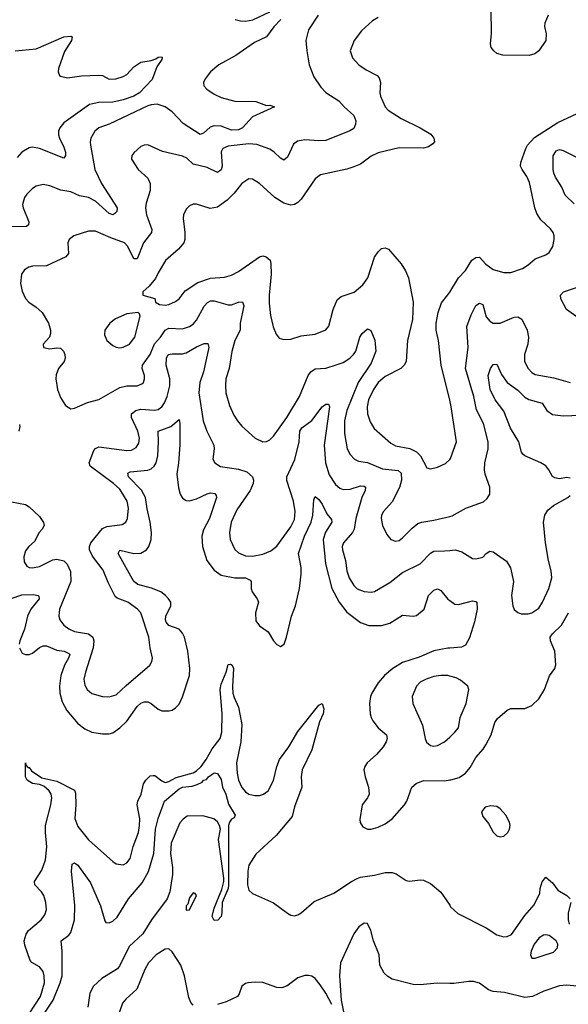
# Model space of a CAD drawing. Header units: inches. Extents: x 1649636 to 1815363, y 506543 to 641975.
# Tile 595 of 656: x 1757536 to 1760680, y 593386 to 599029. Entities that reach past the tile are written whole.
import ezdxf

# ---------------------------------------------------------------- set-up
doc = ezdxf.new("R2010")
doc.units = ezdxf.units.IN
doc.header["$MEASUREMENT"] = 0
doc.layers.add('B7559', color=7, linetype='Continuous')
doc.layers.add('B7569', color=7, linetype='Continuous')

msp = doc.modelspace()

# ---------------------------------------------------------------- linework, layer by layer
at = {"layer": 'B7559', "color": 5}
for points, elevation in [([(1759245.7, 599054.3), (1759190.3, 598970), (1759176.5, 598910), (1759181.3, 598850), (1759195.2, 598770), (1759220.9, 598700.9), (1759261.8, 598641.9), (1759290, 598611.8), (1759364.8, 598564.8), (1759394.9, 598530), (1759450, 598480.4), (1759461.5, 598450), (1759460.8, 598430), (1759450, 598404.7), (1759428.4, 598391.6), (1759290, 598337.5), (1759250, 598334.4), (1759170, 598339.9), (1759128, 598332), (1759104.5, 598315.5), (1759070, 598240.7), (1759050, 598224.2), (1759030, 598234.7), (1758995.4, 598270), (1758970, 598287.6), (1758894.2, 598314.2), (1758850, 598317.9), (1758730, 598304.9), (1758700.7, 598290), (1758690, 598271.5), (1758695.8, 598190), (1758690, 598168.2), (1758670, 598154.2), (1758610, 598181.9), (1758530, 598201.2), (1758494.6, 598234.6), (1758470, 598247.1), (1758353.8, 598273.8), (1758271.1, 598311.1), (1758250, 598309.6), (1758230, 598302), (1758190, 598265.2), (1758179.1, 598250), (1758176.3, 598230), (1758214.9, 598170), (1758270, 598121.6), (1758284.7, 598090), (1758284.7, 598050), (1758261.9, 597978.1), (1758257.7, 597950), (1758262.9, 597910), (1758292.7, 597827.3), (1758290.8, 597809.2), (1758246, 597750), (1758210, 597658.7), (1758190, 597658.4), (1758155.3, 597730), (1758136.3, 597750), (1758058.4, 597778.4), (1757970, 597817.4), (1757930, 597816.4), (1757846.8, 597790), (1757820.5, 597770), (1757812.4, 597750), (1757816.9, 597690), (1757801.6, 597670), (1757690, 597619.2), (1757610, 597616), (1757589.2, 597610.8), (1757563.6, 597596.4), (1757547, 597570), (1757542, 597518), (1757550, 597474), (1757570, 597430.4), (1757588.8, 597410), (1757630, 597382), (1757665.4, 597350), (1757702.2, 597290), (1757713.4, 597250), (1757713.1, 597230), (1757706.3, 597210), (1757670.3, 597170), (1757673.4, 597150), (1757710, 597142.2), (1757750, 597149.2), (1757770, 597146.5), (1757787.6, 597130), (1757796, 597110), (1757797.4, 597090), (1757792, 597070), (1757758.4, 597030), (1757745.8, 596994.1), (1757744.4, 596970), (1757753.7, 596910), (1757770, 596864), (1757798, 596818), (1757830, 596799.3), (1757850, 596802.4), (1757924.5, 596835.5), (1757990, 596851.5), (1758110, 596920.2), (1758150, 596930.2), (1758210, 596930.3), (1758237.2, 596942.8), (1758245.1, 596950), (1758252.4, 596970), (1758252.1, 596990), (1758238.9, 597030), (1758240.6, 597050), (1758284.9, 597110), (1758308.5, 597171.5), (1758342.4, 597210), (1758369.4, 597250.6), (1758390, 597261.9), (1758470, 597257.8), (1758510, 597270.2), (1758530, 597284.2), (1758550, 597307.7), (1758593.1, 597386.9), (1758611.7, 597408.3), (1758630, 597417), (1758650, 597418.5), (1758730, 597394.8), (1758750, 597394.5), (1758790.2, 597410.2), (1758812.8, 597412.8), (1758820.6, 597390), (1758800.5, 597290), (1758800.6, 597250), (1758769.3, 597190), (1758752.2, 597127.8), (1758736.8, 597030), (1758717.2, 596970), (1758714.7, 596930), (1758718.4, 596890), (1758738.6, 596818.6), (1758763.2, 596763.2), (1758783.6, 596730), (1758810, 596699.5), (1758885.5, 596630), (1758930, 596610.4), (1758950, 596612.4), (1758970, 596621.6), (1758990, 596641.6), (1759067, 596750), (1759139.8, 596870), (1759188.3, 596990), (1759204.2, 597010), (1759230, 597027.2), (1759290, 597031.4), (1759350.3, 597050.3), (1759390, 597065), (1759428.4, 597090), (1759449.8, 597110), (1759462.4, 597130), (1759485.8, 597210), (1759498, 597230), (1759530, 597258), (1759548.5, 597248.5), (1759571.8, 597191.8), (1759576.1, 597130), (1759550, 597061), (1759476.3, 596950), (1759410.1, 596790), (1759396.9, 596730), (1759397.5, 596657.5), (1759412.8, 596570), (1759430, 596537.4), (1759454, 596510), (1759478, 596498), (1759530, 596491.7), (1759615.4, 596455.4), (1759705, 596445), (1759721.4, 596430), (1759723.3, 596390), (1759712.4, 596347.6), (1759670, 596266.3), (1759620.3, 596210), (1759610.3, 596190), (1759608.3, 596171.7), (1759615.5, 596130), (1759639.2, 596079.2), (1759663, 596050), (1759690, 596039.6), (1759710, 596044), (1759730, 596059), (1759784.9, 596115.1), (1759818.3, 596141.7), (1759841.2, 596150), (1759910, 596160.2), (1760000, 596182.2)], 560), ([(1758770.8, 599030), (1758802, 599022), (1758830, 599020.8), (1758871.3, 599028.7), (1758970, 599074)], 540), ([(1759032.3, 599030), (1758991.6, 598988.4), (1758950.1, 598929.9), (1758882.5, 598897.5), (1758775.5, 598824.5), (1758677.3, 598770), (1758630.3, 598730), (1758599.5, 598690), (1758590.4, 598670), (1758592.4, 598650), (1758608.4, 598630), (1758650, 598601.8), (1758690, 598583.8), (1758770, 598561.6), (1758890, 598560.2), (1758950, 598537.3), (1758970, 598538.8), (1758996, 598530), (1758870, 598472.8), (1758812.1, 598410), (1758790, 598398.4), (1758750, 598395.8), (1758690, 598419.5), (1758650, 598420.8), (1758627.2, 598412.8), (1758590, 598379.2), (1758570, 598370.8), (1758473.3, 598433.3), (1758410, 598500.2), (1758370, 598530.5), (1758324.7, 598544.7), (1758290, 598542), (1758270, 598534.9), (1758050, 598429.8), (1757990, 598408.4), (1757966.5, 598390), (1757943.2, 598350), (1757939.6, 598330), (1757942.3, 598310), (1757967.8, 598170), (1758005.1, 598090), (1758094.9, 597950), (1758093.7, 597930), (1758081.8, 597918.2), (1758070, 597911.3), (1758050, 597918.2), (1757970, 597989), (1757930, 598010.6), (1757879.6, 598019.6), (1757830, 598042.4), (1757771.6, 598051.6), (1757710, 598077.4), (1757670, 598084.8), (1757630, 598074.8), (1757610, 598061.7), (1757577.4, 598030), (1757563.6, 598010), (1757553.1, 597970), (1757556.5, 597950), (1757588.8, 597870), (1757586.7, 597853.3), (1757575.3, 597844.7), (1757270, 597839.7)], 540), ([(1759590, 599042.3), (1759557.1, 599022.9), (1759493.9, 598966.1), (1759452.4, 598910), (1759430.4, 598850), (1759443.8, 598810), (1759479.3, 598770), (1759521.2, 598741.2), (1759583.8, 598710), (1759595.5, 598695.5), (1759604.4, 598670), (1759600.7, 598610), (1759603.6, 598590), (1759630, 598530.5), (1759647.2, 598510), (1759722.1, 598462.1), (1759830.1, 598410.1), (1759892.7, 598372.7), (1759908.7, 598350), (1759912.2, 598330), (1759903.1, 598316.9), (1759879.4, 598300.6), (1759850, 598292.4), (1759710, 598294.9), (1759590, 598265.2), (1759550, 598247.3), (1759490, 598201.4), (1759450, 598185.1), (1759410, 598172.1), (1759260.7, 598139.3), (1759230, 598117.6), (1759150, 598001), (1759130, 597980.9), (1759110, 597969.8), (1759090, 597967), (1759050, 597978.4), (1758999.1, 598010), (1758910, 598090.9), (1758870, 598115.4), (1758850, 598116.9), (1758810, 598089.7), (1758765.1, 598034.9), (1758725.2, 597994.8), (1758670, 597955), (1758627.8, 597947.8), (1758550, 597971.2), (1758530, 597971.3), (1758510, 597962.9), (1758490, 597943.7), (1758475.3, 597910), (1758473.4, 597890), (1758483.2, 597810), (1758482.3, 597770), (1758476.5, 597750), (1758446.9, 597713.1), (1758371.4, 597648.6), (1758330, 597578.7), (1758315.1, 597544.9), (1758278.4, 597501.6), (1758242.8, 597470), (1758242, 597450), (1758311.1, 597431.1), (1758314, 597410), (1758336.7, 597396.7), (1758370, 597393.4), (1758390, 597396.3), (1758430, 597414), (1758449.7, 597430), (1758484.2, 597475.8), (1758556.4, 597523.6), (1758630, 597547.3), (1758710, 597553), (1758750, 597564.2), (1758790, 597586.4), (1758910, 597669.5), (1758930, 597675.3), (1758948.2, 597670), (1758971, 597651), (1758975.8, 597630), (1758978, 597570), (1758965.6, 597450), (1758965.3, 597405.3), (1758973.7, 597333.7), (1758989, 597269), (1759006, 597226), (1759022.9, 597202.9), (1759050, 597195.8), (1759090, 597198.3), (1759150, 597216.5), (1759230, 597226.4), (1759290, 597252), (1759307.7, 597272.3), (1759331.9, 597368.1), (1759356.2, 597423.8), (1759377.5, 597442.5), (1759452.1, 597467.9), (1759502.7, 597510), (1759532, 597550), (1759570, 597667.3), (1759590, 597698.4), (1759610, 597717), (1759630, 597722), (1759650, 597713.7), (1759722.8, 597630), (1759746.7, 597590), (1759763.6, 597550), (1759791.5, 597410), (1759787.4, 597310), (1759758.7, 597190), (1759750.3, 597070), (1759739.6, 597050), (1759719.6, 597030), (1759630, 596984.4), (1759590, 596949.8), (1759563.7, 596910), (1759535.5, 596850), (1759527.4, 596810), (1759529.5, 596769.5), (1759544.5, 596724.5), (1759567, 596687), (1759662.4, 596602.4), (1759690, 596587.3), (1759772.1, 596572.1), (1759810, 596553.2), (1759832.1, 596530), (1759870, 596460.5), (1759890, 596455.3), (1759930, 596464.4), (1759975.3, 596484.7), (1760000, 596508.8)], 580), ([(1757510, 598851), (1757630, 598862.1), (1757789.5, 598930), (1757830, 598934), (1757838, 598930), (1757833, 598910), (1757793.3, 598846.7), (1757758.9, 598750), (1757756.5, 598730), (1757763.8, 598710), (1757770, 598705.3), (1757810, 598695.9), (1757890, 598706.7), (1757990, 598711.7), (1758010, 598708.7), (1758050, 598687.6), (1758088, 598690), (1758130, 598703.1), (1758150, 598715.3), (1758190, 598758.4), (1758230, 598785.5), (1758290, 598794.9), (1758316, 598804), (1758330, 598814.6), (1758350, 598815.5), (1758353.4, 598810), (1758350, 598801.2), (1758321.7, 598758.3), (1758294.6, 598685.4), (1758223, 598610), (1758190, 598590.5), (1758130, 598570.4), (1758070, 598556.7), (1757990, 598555.4), (1757936.2, 598543.8), (1757790, 598438.7), (1757767.2, 598410), (1757759.3, 598390), (1757758.4, 598370), (1757763.8, 598350), (1757790, 598298.4), (1757798, 598270), (1757799.5, 598250), (1757790, 598236.2), (1757650, 598291.6), (1757610, 598297.6), (1757590, 598294.8), (1757548.8, 598270), (1757521.6, 598238.4)], 520), ([(1760000, 596847.8), (1759951.7, 597048.3), (1759935.4, 597190), (1759922.4, 597250), (1759923, 597290), (1759933.3, 597350), (1759953.5, 597406.5), (1759990, 597452.2), (1760000, 597468.3)], 580), ([(1757490, 596266.7), (1757570, 596250.2), (1757590, 596237.3), (1757650, 596181.3), (1757672.8, 596147.2), (1757675.8, 596130), (1757666, 596110), (1757648.4, 596090), (1757621, 596039), (1757589, 596010), (1757570, 595984.5), (1757559.6, 595950), (1757561.8, 595921.8), (1757578, 595898), (1757590, 595890.4), (1757610, 595886.7), (1757650, 595896), (1757726.4, 595933.6), (1757750, 595938.2), (1757788.6, 595928.6), (1757808.1, 595908.1), (1757826.7, 595866.7), (1757828.8, 595810), (1757764.7, 595650), (1757760.2, 595610), (1757766.9, 595590), (1757790, 595559), (1757817.5, 595537.5), (1757850, 595523.5), (1757930, 595510.1), (1757955.4, 595490), (1757961.4, 595470), (1757957.5, 595430), (1757913, 595290), (1757904.7, 595250), (1757910, 595214.8), (1757923.1, 595190), (1757950, 595167.9), (1758010, 595150.2), (1758050, 595149.2), (1758090, 595159.7), (1758146.2, 595213.8), (1758281.6, 595330), (1758293.3, 595350), (1758298, 595370), (1758284.1, 595430), (1758276.8, 595490), (1758230, 595629.6), (1758211.1, 595650), (1758156, 595690), (1758094.1, 595714.1), (1758083.4, 595723.4), (1758043, 595803), (1758015.1, 595875.1), (1757954.4, 595954.4), (1757937, 595990), (1757936.8, 596010), (1757943.4, 596030), (1758010, 596113.4), (1758035.6, 596124.4), (1758124.1, 596135.9), (1758145.4, 596150), (1758154.8, 596170), (1758159.2, 596230), (1758152.7, 596270), (1758110, 596337.8), (1758074.4, 596370), (1757940.5, 596470), (1757934.5, 596490), (1757960.7, 596559.3), (1757970, 596571.8), (1757990, 596581.8), (1758150, 596559.3), (1758177.8, 596562.2), (1758203.4, 596576.6), (1758218.5, 596601.5), (1758222.2, 596630), (1758213.2, 596670), (1758176.3, 596750), (1758177.1, 596770), (1758202.6, 596790), (1758230, 596797.3), (1758308.6, 596791.4), (1758330, 596795.3), (1758350, 596810.2), (1758366.2, 596833.8), (1758381.6, 596870), (1758396.7, 596930), (1758396.7, 596970), (1758375.5, 597050), (1758376.8, 597090), (1758387.4, 597110), (1758410, 597114.3), (1758470, 597114.8), (1758490, 597120.1), (1758550, 597155), (1758592.9, 597172.9), (1758613.9, 597173.9), (1758620.2, 597150), (1758588.7, 597010), (1758567.9, 596950), (1758562.2, 596890), (1758588.6, 596730), (1758608.4, 596670), (1758648.2, 596590), (1758651.3, 596570), (1758643.1, 596510), (1758654.9, 596490), (1758687.7, 596467.7), (1758790, 596453.4), (1758837, 596437), (1758870.1, 596410.1), (1758876.1, 596390), (1758873.8, 596370), (1758857.3, 596330), (1758779.7, 596220.3), (1758747.9, 596150), (1758738.9, 596090), (1758742.8, 596050), (1758770, 595992.7), (1758790, 595973.4), (1758830, 595956.5), (1758870, 595953.8), (1758930, 595966.7), (1758974.7, 595985.3), (1759010, 596012), (1759090, 596122.7), (1759110, 596163.8), (1759114.5, 596210), (1759104.7, 596270), (1759067.9, 596387.9), (1759066.8, 596410), (1759112.4, 596507.6), (1759137.3, 596610), (1759142, 596670), (1759152.4, 596690), (1759210, 596732.3), (1759270, 596810.2), (1759290, 596825.7), (1759304.9, 596824.9), (1759310.9, 596810), (1759281.6, 596590), (1759289.2, 596489.2), (1759310, 596420.3), (1759345.1, 596365.1), (1759370, 596344.2), (1759390, 596336), (1759430, 596338), (1759490, 596357.4), (1759510, 596355.6), (1759517, 596350), (1759515.2, 596330), (1759497.2, 596290), (1759462.2, 596170), (1759452.9, 596110), (1759442.7, 596090), (1759391.2, 596030), (1759385, 596010), (1759385.5, 595990), (1759403, 595930), (1759410.2, 595870), (1759424.8, 595830), (1759450, 595786.9), (1759470, 595767.5), (1759510, 595752.1), (1759550, 595748.2), (1759570, 595752.6), (1759656.4, 595803.6), (1759730, 595860.7), (1759830, 595911.2), (1759890, 595971.3), (1759910, 595983.5), (1759970, 595984.1), (1760000, 595987.7)], 540), ([(1757535.6, 595430), (1757550, 595399.1), (1757570, 595390.4), (1757590, 595390.3), (1757610, 595399.5), (1757649.1, 595430.9), (1757670, 595440.7), (1757690, 595440.6), (1757750, 595415.1), (1757790.6, 595410), (1757817.4, 595397.4), (1757822.8, 595390), (1757816.1, 595370), (1757792.8, 595330), (1757772.4, 595270), (1757764.1, 595210), (1757766.3, 595170), (1757780.4, 595120.4), (1757805.6, 595070), (1757870, 594995.2), (1757910, 594964.7), (1757950, 594945.4), (1758010, 594935.5), (1758050, 594936.2), (1758070, 594941.8), (1758110, 594970.2), (1758150.4, 595009.6), (1758210, 595092.8), (1758230, 595111.7), (1758250, 595120.5), (1758270, 595119.4), (1758290, 595110.2), (1758330, 595077.6), (1758350, 595068), (1758392.3, 595067.7), (1758410, 595072), (1758430, 595084.9), (1758450, 595106.4), (1758470, 595148), (1758509.9, 595270.1), (1758511.3, 595310), (1758499.2, 595410), (1758480.5, 595490), (1758470, 595513.5), (1758450, 595535.5), (1758390, 595557.7), (1758376.5, 595576.5), (1758371.7, 595590), (1758373.4, 595610), (1758402.7, 595670), (1758401.7, 595690), (1758389.7, 595710), (1758372.6, 595730), (1758346, 595750), (1758291.4, 595771.4), (1758212.6, 595792.6), (1758190, 595809.8), (1758099.8, 595970), (1758111, 595989), (1758190, 595970.1), (1758230, 595972.6), (1758263.5, 595990), (1758277.3, 596010), (1758289.9, 596050), (1758291.7, 596090), (1758284.7, 596150), (1758266.2, 596226.2), (1758257.6, 596290), (1758233.6, 596333.6), (1758160.6, 596410), (1758155.1, 596430), (1758170, 596437.7), (1758270, 596446.9), (1758290, 596455.7), (1758306.6, 596470), (1758319, 596490), (1758327.2, 596530), (1758332.3, 596610), (1758329.9, 596670.1), (1758402.1, 596697.9), (1758450, 596737.3), (1758454.8, 596714.8), (1758453.2, 596590), (1758446.7, 596490), (1758436.4, 596423.6), (1758445.5, 596345.5), (1758455.6, 596310), (1758470, 596286), (1758490, 596273.8), (1758510, 596271.2), (1758550, 596282.5), (1758610, 596311.5), (1758630, 596316.6), (1758653.8, 596313.9), (1758662.5, 596302.5), (1758664.2, 596290), (1758624.7, 596170), (1758590, 596104.7), (1758579.4, 596070), (1758584.7, 596010), (1758609.6, 595930), (1758650, 595874), (1758690, 595844.8), (1758770, 595830.1), (1758830, 595829.4), (1758856.7, 595816.7), (1758861.8, 595810), (1758862, 595770), (1758868.1, 595750), (1758897.6, 595710), (1758904.9, 595690), (1758888, 595630), (1758890, 595584), (1758910, 595555.3), (1758959.9, 595519.9), (1758990.4, 595470), (1759010, 595447.7), (1759030, 595437.1), (1759051, 595450), (1759064.7, 595490), (1759093.3, 595610), (1759116.5, 595670), (1759139.2, 595770), (1759148.4, 595851.6), (1759148.3, 595890), (1759134.8, 595970), (1759168.8, 596070), (1759206.4, 596150), (1759215.1, 596190), (1759222.5, 596277.5), (1759230, 596296.4), (1759250, 596279.6), (1759270, 596253.4), (1759296.5, 596196.5), (1759323.7, 596163.7), (1759325.4, 596150), (1759288, 596092), (1759275.2, 596050), (1759287.8, 595910), (1759324.7, 595770), (1759367.3, 595690), (1759410, 595633.2), (1759490, 595574.4), (1759537.3, 595557.3), (1759610, 595557.6), (1759656.3, 595570), (1759730, 595615.5), (1759790, 595610.2), (1759810, 595615.2), (1759853.3, 595650), (1759878.7, 595730), (1759910, 595760.2), (1759930, 595767.2), (1759950, 595757.6), (1759990, 595707.6), (1760000, 595700.4)], 520), ([(1757535.5, 596710), (1757537.6, 596697.6), (1757532.4, 596670)], 540), ([(1757487.2, 595712.8), (1757547.8, 595732.2), (1757614.8, 595734.8), (1757642, 595730), (1757645.7, 595725.7), (1757647.9, 595710), (1757600.8, 595650), (1757581.1, 595610), (1757563.7, 595536.3), (1757537.8, 595470), (1757533.6, 595450)], 520), ([(1760000, 595427.8), (1759990, 595427.2), (1759910, 595412.3), (1759824.9, 595375.1), (1759730, 595344.4), (1759673.8, 595310), (1759626, 595270), (1759590.7, 595229.3), (1759553.8, 595170), (1759545.8, 595150), (1759540.6, 595110), (1759544.2, 595050), (1759550, 595030.5), (1759560.2, 595010), (1759590, 594971.4), (1759637.2, 594930), (1759641.5, 594910), (1759636.8, 594890), (1759618.9, 594861.1), (1759581.4, 594818.6), (1759527, 594770), (1759513.4, 594750), (1759507.8, 594730), (1759515.2, 594690), (1759534.9, 594630), (1759538, 594590), (1759528.9, 594570), (1759499.5, 594530), (1759484.8, 594444.8), (1759487.3, 594427.3), (1759502.5, 594402.5), (1759530, 594390.4), (1759550, 594390.3), (1759590, 594401.3), (1759630, 594419.8), (1759670.7, 594450), (1759741.1, 594530), (1759753.7, 594550), (1759782.9, 594630), (1759808, 594652), (1759850, 594669.4), (1759970, 594667.4), (1760000, 594672.4)], 520), ([(1757590, 593331), (1757655.9, 593430), (1757677.8, 593510), (1757677, 593550), (1757670, 593573.6), (1757650, 593601.1), (1757606.1, 593626.1), (1757596.5, 593636.5), (1757565.1, 593725.1), (1757562.1, 593750), (1757572.8, 593787.2), (1757586.3, 593810), (1757659.7, 593870), (1757680.8, 593899.2), (1757689.7, 593930), (1757685.3, 593970), (1757674, 594010), (1757662.2, 594030), (1757623, 594070), (1757621, 594090), (1757664.2, 594155.8), (1757684.9, 594215.1), (1757692.2, 594287.8), (1757683.5, 594370), (1757684.8, 594410), (1757715.5, 594530), (1757720.8, 594570), (1757717, 594590), (1757705.8, 594610), (1757675.5, 594635.5), (1757650, 594645.7), (1757610, 594651.7), (1757579.3, 594670), (1757569.8, 594690.2), (1757569.7, 594770.3), (1757574.4, 594754.4), (1757583.5, 594743.5), (1757590, 594742.8), (1757603.4, 594723.4), (1757663.3, 594683.3), (1757750, 594664.7), (1757850, 594613), (1757855.4, 594595.4), (1757858.9, 594530), (1757851.7, 594451.7), (1757870, 594404.4), (1757930, 594328.4), (1758070, 594205.5), (1758090, 594190.5), (1758130, 594186), (1758150, 594196.4), (1758170, 594222), (1758186, 594290), (1758217.3, 594370), (1758223.7, 594410), (1758224, 594450), (1758209.8, 594530), (1758214.2, 594550), (1758233.3, 594590), (1758245.8, 594650), (1758259.2, 594670), (1758284.4, 594695.6), (1758302, 594698), (1758310, 594697.1), (1758350, 594667.2), (1758370, 594658.1), (1758390, 594663.4), (1758433.5, 594686.5), (1758530, 594712.9), (1758550, 594724.6), (1758576.6, 594750), (1758605.7, 594790), (1758638.3, 594850), (1758685.6, 594910), (1758693.8, 594946.2), (1758696.7, 595050), (1758684.5, 595190), (1758690, 595221.1), (1758719.8, 595290), (1758730, 595334), (1758743.8, 595336.2), (1758753.8, 595330), (1758760.7, 595310), (1758755.1, 595204.9), (1758757.5, 595170), (1758764.7, 595144.7), (1758790.8, 595090), (1758808.9, 594990), (1758803.6, 594890), (1758779.5, 594770), (1758781.7, 594710), (1758791, 594670), (1758810, 594628.9), (1758830, 594603.9), (1758850, 594591.2), (1758883.7, 594583.7), (1758910, 594583.7), (1758933.7, 594590), (1758960.6, 594610), (1758991.3, 594668.7), (1759009.4, 594750), (1759024.9, 594790), (1759078.1, 594861.9), (1759130, 594950.4), (1759250, 595100.5), (1759270, 595110.7), (1759279.6, 595079.6), (1759275.2, 595050), (1759255, 595005), (1759210, 594845.1), (1759154.7, 594730), (1759148.4, 594690), (1759153.5, 594630), (1759110, 594518), (1759096.7, 594463.3), (1759006.1, 594353.9), (1758890, 594246.6), (1758850, 594184.5), (1758842.9, 594150), (1758841.8, 594070), (1758850, 594040.5), (1758870, 594020.3), (1758990, 593967.7), (1759070, 593908.9), (1759090, 593897.7), (1759110, 593893.8), (1759130, 593898.8), (1759150, 593911), (1759224.1, 593975.9), (1759336.1, 594024), (1759437.2, 594090), (1759470, 594106.7), (1759490, 594114.8), (1759570, 594125.5), (1759630, 594141.8), (1759670, 594141.1), (1759693.3, 594133.3), (1759750, 594096.2), (1759770, 594092.1), (1759830, 594100.3), (1759850, 594098), (1759890, 594077.7), (1759950, 594029), (1760000, 593953.4)], 480), ([(1760000, 595267.2), (1759990, 595269.8), (1759950, 595270.8), (1759910, 595264.8), (1759865.5, 595250), (1759830, 595232.3), (1759810.2, 595209.8), (1759786, 595150), (1759788.7, 595110), (1759845.1, 594985.1), (1759859.6, 594910), (1759867.9, 594887.9), (1759890.3, 594870.2), (1759910, 594866.3), (1759930, 594869), (1759970, 594890.3), (1760000, 594917.8)], 540), ([(1757634.6, 593270), (1757728.8, 593410), (1757768.7, 593510), (1757779, 593550), (1757780.5, 593690), (1757774, 593750), (1757817.1, 593782.9), (1757830, 593798), (1757850.6, 593870.6), (1757852.9, 593952.9), (1757832.8, 594150), (1757837, 594190), (1757850, 594196.9), (1757870, 594183.2), (1757941.6, 594081.6), (1757999.4, 593950), (1758023.9, 593863.9), (1758030, 593855.8), (1758050, 593854), (1758070, 593863.5), (1758094, 593886), (1758160.2, 593990), (1758238.2, 594081.8), (1758273.6, 594146.4), (1758305.9, 594250), (1758314.9, 594390), (1758329.9, 594450.1), (1758365.2, 594550), (1758450, 594621.4), (1758470, 594631.3), (1758524.3, 594635.7), (1758554, 594646), (1758581, 594659), (1758590, 594670.1), (1758606.3, 594673.7), (1758618.9, 594690), (1758650, 594712.1), (1758670, 594708.7), (1758690, 594673.7), (1758698.9, 594630), (1758717.4, 594590), (1758733.5, 594533.5), (1758770.7, 594469.3), (1758765.2, 594454.8), (1758750, 594447), (1758737.6, 594430), (1758733.4, 594410), (1758732.2, 594070), (1758730, 594049.5), (1758696.9, 593970), (1758694.9, 593910), (1758690.2, 593889.8), (1758671.4, 593868.6), (1758650, 593867.3), (1758639.7, 593890), (1758650, 593937.3), (1758695, 594044.9), (1758705.7, 594090), (1758706.3, 594110), (1758675.5, 594330), (1758687.6, 594390), (1758681.6, 594410), (1758670, 594432.7), (1758648, 594450), (1758586.5, 594466.5), (1758495.9, 594464.1), (1758472.4, 594447.6), (1758454.6, 594425.4), (1758405.1, 594310), (1758400.6, 594250), (1758412.4, 594170), (1758412.4, 594130), (1758397.5, 594030), (1758382.2, 593990), (1758291.7, 593870), (1758241.6, 593790), (1758162.9, 593717.1), (1758111.1, 593608.9), (1758096.9, 593590), (1758006.6, 593533.4), (1757959.1, 593490), (1757938.6, 593450), (1757926.8, 593370)], 460), ([(1760000, 593505.4), (1759927.5, 593507.5), (1759830, 593497.7), (1759790, 593499), (1759671.1, 593530), (1759645.1, 593545.1), (1759624.8, 593564.8), (1759600.7, 593610), (1759596.2, 593670), (1759562.9, 593750), (1759548.9, 593810), (1759530, 593849.7), (1759510, 593850.8), (1759480.4, 593830), (1759450.4, 593790), (1759375.3, 593624.7), (1759369.3, 593550), (1759378, 593410), (1759395.8, 593324.2)], 480), ([(1758530, 593382), (1758516.6, 593396.6), (1758504.8, 593424.8), (1758480.9, 593550), (1758459.2, 593610), (1758410, 593687.8), (1758390, 593704.5), (1758370, 593702), (1758318.4, 593670), (1758275.2, 593624.8), (1758253.5, 593586.5), (1758207, 593473), (1758144.3, 593415.7), (1758126.4, 593393.6), (1758095.4, 593304.6)], 480), ([(1759324.2, 593384.2), (1759289.9, 593450), (1759258.2, 593498.2), (1759230, 593535), (1759210, 593548.3), (1759191.8, 593551.8), (1759170, 593551), (1759130, 593538.7), (1759068, 593492), (1759038.5, 593481.5), (1759010, 593483.2), (1758930, 593510.8), (1758886.5, 593513.5), (1758844.4, 593510), (1758830, 593505.9), (1758808.8, 593490), (1758794.6, 593445.4), (1758784.9, 593430), (1758720.1, 593399.9), (1758670, 593384.9)], 480)]:
    msp.add_lwpolyline(points, dxfattribs=dict(at, elevation=elevation))
for points, elevation in [([(1758215.3, 597350), (1758150, 597343.1), (1758086.1, 597313.9), (1758052.1, 597290), (1758024.4, 597250), (1758023, 597223), (1758035.8, 597190), (1758070, 597161.7), (1758090, 597151.6), (1758110, 597149.1), (1758130, 597152.3), (1758164.7, 597170), (1758196.1, 597210), (1758226, 597330), (1758223.7, 597343.7)], 580), ([(1758530, 594025.2), (1758510, 593997.2), (1758499.5, 593960.5), (1758491, 593950), (1758490, 593926), (1758510, 593928), (1758549, 594010), (1758542, 594022)], 480)]:
    msp.add_lwpolyline(points, close=True, dxfattribs=dict(at, elevation=elevation))
at = {"layer": 'B7569', "color": 5}
for points, elevation in [([(1760565.2, 599054.8), (1760546, 599010), (1760544, 598990), (1760552.6, 598947.4), (1760550.2, 598909.8), (1760510.8, 598850), (1760487.2, 598832.8), (1760455.8, 598824.2), (1760305.1, 598825.1), (1760270, 598836.2), (1760252.3, 598850), (1760238.4, 598870), (1760233.6, 598890), (1760239.7, 598950), (1760238, 599090)], 580), ([(1760000, 597468.3), (1760050, 597548.7), (1760090, 597592), (1760127.8, 597650), (1760150, 597666.5), (1760170, 597667.2), (1760207.3, 597627.3), (1760250, 597597.8), (1760310, 597580.2), (1760350, 597580.2), (1760416.8, 597603.2), (1760450, 597624.4), (1760490, 597659.3), (1760550, 597680.5), (1760570, 597694.8), (1760591.6, 597730), (1760599.5, 597770), (1760599.5, 597790), (1760592.3, 597810), (1760578, 597830), (1760522.9, 597882.9), (1760498.8, 597918.8), (1760487.8, 597950), (1760456.5, 598096.5), (1760442.4, 598130), (1760414.7, 598170), (1760406.6, 598190), (1760406.8, 598210), (1760436.2, 598290), (1760446.4, 598310), (1760486.3, 598353.7), (1760620.6, 598439.4), (1760730, 598491.4)], 580), ([(1760712.8, 597972.8), (1760662.5, 598022.5), (1760642.3, 598070), (1760606.6, 598126.6), (1760597.5, 598150), (1760593.3, 598170), (1760592.1, 598247.9), (1760610, 598277.6), (1760630, 598284.9), (1760650, 598279.5), (1760730, 598240.2)], 560), ([(1760796.7, 597276.6), (1760668.6, 597368.6), (1760636.8, 597430), (1760635.6, 597450), (1760651.4, 597468.6), (1760756.1, 597503.9)], 560), ([(1760000, 596182.2), (1760014.3, 596185.7), (1760092.3, 596230), (1760194, 596266), (1760215.4, 596284.6), (1760229.6, 596310), (1760229.6, 596350.4), (1760204.2, 596424.2), (1760199.8, 596450), (1760202, 596490), (1760220.3, 596570), (1760219.8, 596610), (1760194.1, 596714.1), (1760153.1, 596793.1), (1760138.4, 596870), (1760091.4, 597030), (1760105.6, 597150), (1760098.6, 597270), (1760122.2, 597337.8), (1760150, 597390.2), (1760170, 597404.6), (1760190, 597397.1), (1760210, 597327), (1760230, 597300.8), (1760250, 597290.2), (1760290, 597289.3), (1760370, 597324.7), (1760390, 597325.2), (1760412.7, 597312.7), (1760444.9, 597250), (1760451.5, 597210), (1760446.9, 597170), (1760428.4, 597110), (1760428.3, 597070), (1760450.3, 597030), (1760470, 597007.9), (1760490, 596995.8), (1760596.6, 596976.6), (1760690, 596949.2)], 560), ([(1760690, 596402), (1760670, 596405.6), (1760630, 596398.3), (1760602.6, 596402.6), (1760590, 596411.6), (1760568.5, 596450), (1760550, 596472.1), (1760522.9, 596490), (1760430, 596528.6), (1760418.4, 596538.4), (1760410.7, 596550.7), (1760396.5, 596610), (1760347.8, 596687.8), (1760310, 596786.4), (1760261.1, 596850), (1760231.2, 596910), (1760221.5, 596990), (1760233.7, 597030), (1760250, 597052.7), (1760270, 597054.8), (1760296, 596996), (1760330.1, 596950.1), (1760390, 596905.4), (1760430, 596865.7), (1760453.3, 596853.3), (1760530.8, 596830.8), (1760556.5, 596790), (1760590, 596766.7), (1760650, 596758.2), (1760750, 596762.6)], 540), ([(1760000, 596508.8), (1760005.7, 596514.3), (1760038.9, 596610), (1760009.1, 596810), (1760000, 596847.8)], 580), ([(1760000, 595987.7), (1760031.4, 595991.4), (1760070, 595978.7), (1760130, 595941.6), (1760150, 595939.3), (1760190, 595948.5), (1760210, 595970.4), (1760230, 595982.6), (1760250, 595980.2), (1760325.4, 595925.4), (1760347.7, 595887.7), (1760365.7, 595810), (1760354.9, 595730), (1760362.3, 595670), (1760369.2, 595649.2), (1760390, 595632), (1760410, 595624.9), (1760450, 595624.4), (1760470, 595629.1), (1760510, 595656.5), (1760532.5, 595690), (1760568.9, 595770), (1760584.4, 595830), (1760582, 595870), (1760566.3, 595930), (1760548.9, 596030), (1760538.2, 596150), (1760544.8, 596190), (1760562.6, 596217.4), (1760594.5, 596245.5), (1760677.2, 596290), (1760690, 596302.8)], 540), ([(1760000, 595700.4), (1760030, 595679), (1760050, 595676.9), (1760130, 595698.6), (1760150, 595695.3), (1760154.9, 595690), (1760157.5, 595650), (1760142.7, 595577.3), (1760113.9, 595486.1), (1760090, 595444.2), (1760067.9, 595432.1), (1760000, 595427.8)], 520), ([(1760000, 594672.4), (1760006.5, 594673.5), (1760054.2, 594685.8), (1760090, 594710.6), (1760117, 594743), (1760150, 594801.3), (1760191.8, 594848.2), (1760207.5, 594872.5), (1760237.8, 594930), (1760258.9, 595001.1), (1760274.9, 595025.1), (1760330, 595072.6), (1760350, 595081.3), (1760430, 595081.5), (1760470, 595098.9), (1760510, 595136.5), (1760544, 595190), (1760571.2, 595268.8), (1760601.8, 595310), (1760608.4, 595331.6), (1760602.6, 595410), (1760578, 595470), (1760576, 595490), (1760588.4, 595510), (1760640.2, 595559.8), (1760680.3, 595630)], 520), ([(1760000, 594917.8), (1760030, 594945.3), (1760049.7, 594970), (1760059.8, 595030), (1760094, 595110), (1760109.5, 595189.5), (1760103.7, 595210), (1760062.9, 595242.9), (1760037.4, 595257.4), (1760000, 595267.2)], 540), ([(1760000, 593953.4), (1760005.3, 593945.3), (1760047, 593907), (1760210, 593824.5), (1760270, 593784.7), (1760310, 593772), (1760330, 593774.5), (1760354.3, 593785.7), (1760430, 593895.3), (1760483.3, 593956.7), (1760517.1, 594022.9), (1760518.3, 594050), (1760530, 594087.3), (1760550, 594114.8), (1760590, 594082.4), (1760619.9, 594039.9), (1760670.4, 594010), (1760690.2, 593990)], 480), ([(1760695, 593970), (1760679, 593910), (1760678.3, 593870), (1760684.8, 593844.8)], 480), ([(1760810, 593483.1), (1760670, 593495.1), (1760630, 593492.1), (1760539.3, 593460.7), (1760474.3, 593430), (1760430, 593424.5), (1760313.5, 593453.5), (1760250, 593460.1), (1760223.4, 593470), (1760170, 593507.8), (1760137.1, 593517.1), (1760110, 593517.5), (1760024.6, 593504.6), (1760000, 593505.4)], 480)]:
    msp.add_lwpolyline(points, dxfattribs=dict(at, elevation=elevation))
for points, elevation in [([(1760235.5, 594524.5), (1760203.8, 594516.2), (1760182, 594490), (1760190, 594462.8), (1760222, 594422), (1760250, 594373), (1760270, 594352.4), (1760290, 594346.3), (1760310, 594348.9), (1760333.7, 594370), (1760343.5, 594390), (1760345.7, 594410), (1760342.2, 594430), (1760321.7, 594470), (1760290, 594506), (1760270, 594519.6)], 520), ([(1760550, 593784.8), (1760537.8, 593782.2), (1760513.2, 593766.8), (1760484.7, 593730), (1760466.9, 593690), (1760462.6, 593670), (1760470.4, 593650.4), (1760490, 593650.3), (1760530, 593663.5), (1760594.3, 593685.7), (1760617.7, 593710), (1760619.9, 593730), (1760610.5, 593750.5), (1760570, 593780.3)], 480)]:
    msp.add_lwpolyline(points, close=True, dxfattribs=dict(at, elevation=elevation))

doc.saveas('drawing.dxf')
